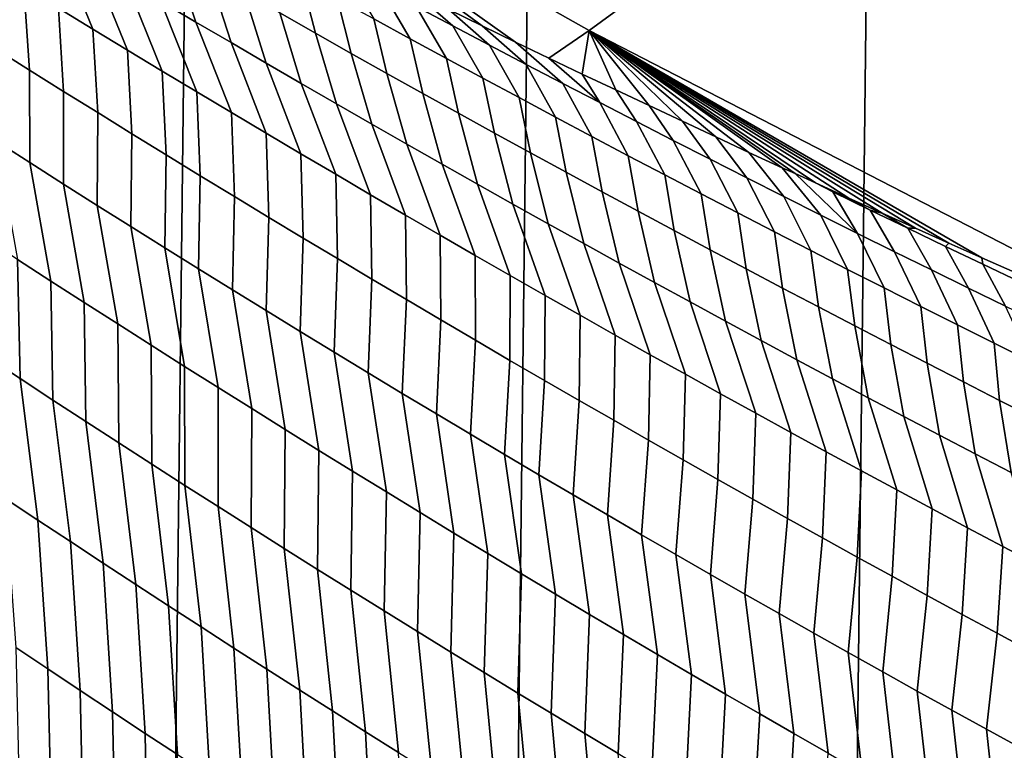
# Model space of a CAD drawing. Header units: metres. Extents: x -240 to 45, y -77 to 27.
# Tile 816 of 1056: x 11.09 to 12.7, y -20.57 to -19.38. Entities that reach past the tile are written whole.
import ezdxf

# ---------------------------------------------------------------- set-up
doc = ezdxf.new("R2010")
doc.units = ezdxf.units.M
doc.layers.add('solid_102011X2', color=7, linetype='CONTINUOUS')

msp = doc.modelspace()

# ---------------------------------------------------------------- linework, layer by layer
at = {"layer": 'solid_102011X2'}
for points in [[(11.298151, 24.343264), (10.729503, -24.592091), (10.155128, -24.828295), (10.729292, 24.592184)], [(11.861567, 24.081562), (11.298356, -24.343168), (10.729503, -24.592091), (11.298151, 24.343264)], [(12.418775, 23.807486), (11.8618, -24.081448), (11.298356, -24.343168), (11.861567, 24.081562)], [(12.968797, 23.521524), (12.419049, -23.807344), (11.8618, -24.081448), (12.418775, 23.807486)], [(13.511796, 23.223614), (12.969113, -23.521353), (12.419049, -23.807344), (12.968797, 23.521524)], [(11.643372, -18.762186, 132.132233), (11.307566, -18.996933, 127.895294), (12.017755, -19.39716, 127.834137), (12.340302, -19.161144, 132.07547)], [(11.95226, -19.44241, 127.010048), (12.017755, -19.39716, 127.834137), (11.307566, -18.996933, 127.895294), (11.8977, -19.416142, 126.982376)], [(11.843128, -19.389713, 126.954506), (11.8977, -19.416142, 126.982376), (11.307566, -18.996933, 127.895294)], [(11.788546, -19.363123, 126.926453), (11.843128, -19.389713, 126.954506), (11.307566, -18.996933, 127.895294)], [(13.477857, -19.363777, 136.254227), (12.773161, -18.994232, 136.308365), (12.340302, -19.161144, 132.07547), (13.051416, -19.533936, 132.017563)], [(12.340302, -19.161144, 132.07547), (12.017755, -19.39716, 127.834137), (12.742252, -19.770567, 127.771744), (13.051416, -19.533936, 132.017563)], [(11.150339, -19.360615, 125.018967), (11.2068, -19.395094, 125.032143), (11.146447, -19.247629, 125.407082), (11.089385, -19.213299, 125.394348)], [(11.2068, -19.395094, 125.032143), (11.263319, -19.429432, 125.045235), (11.203567, -19.281822, 125.419739), (11.146447, -19.247629, 125.407082)], [(11.317975, -19.349785, 125.444847), (11.375263, -19.383556, 125.457291), (11.337535, -19.268539, 125.841133), (11.279397, -19.234884, 125.829086)], [(11.263319, -19.429432, 125.045235), (11.319897, -19.463631, 125.058258), (11.260743, -19.315874, 125.432327), (11.203567, -19.281822, 125.419739)], [(11.375263, -19.383556, 125.457291), (11.432607, -19.417185, 125.469658), (11.395727, -19.302052, 125.853111), (11.337535, -19.268539, 125.841133)], [(11.512273, -19.368647, 125.876854), (11.570625, -19.401728, 125.888618), (11.547643, -19.313179, 126.278122), (11.488527, -19.28035, 126.266762)], [(11.047453, -19.42716, 124.610664), (11.103094, -19.462103, 124.624489), (11.093937, -19.325998, 125.00573), (11.037595, -19.291245, 124.992409)], [(11.666028, -19.378403, 126.300621), (11.725296, -19.410795, 126.31176), (11.675586, -19.326117, 126.69873), (11.615819, -19.294081, 126.687981)], [(11.432607, -19.417185, 125.469658), (11.490005, -19.45067, 125.481956), (11.453974, -19.335421, 125.865021), (11.395727, -19.302052, 125.853111)], [(11.570625, -19.401728, 125.888618), (11.62903, -19.434664, 125.900314), (11.60681, -19.345863, 126.289406), (11.547643, -19.313179, 126.278122)], [(11.795263, -19.389753, 126.720016), (11.733955, -19.336372, 126.898201), (11.679359, -19.309462, 126.869759), (11.7354, -19.358007, 126.709412)], [(11.103094, -19.462103, 124.624489), (11.158796, -19.49691, 124.638237), (11.150339, -19.360615, 125.018967), (11.093937, -19.325998, 125.00573)], [(11.319897, -19.463631, 125.058258), (11.376533, -19.49769, 125.071205), (11.317975, -19.349785, 125.444847), (11.260743, -19.315874, 125.432327)], [(11.725296, -19.410795, 126.31176), (11.784615, -19.443041, 126.32283), (11.7354, -19.358007, 126.709412), (11.675586, -19.326117, 126.69873)], [(11.490005, -19.45067, 125.481956), (11.547459, -19.484015, 125.494186), (11.512273, -19.368647, 125.876854), (11.453974, -19.335421, 125.865021)], [(11.62903, -19.434664, 125.900314), (11.687488, -19.467455, 125.911926), (11.666028, -19.378403, 126.300621), (11.60681, -19.345863, 126.289406)], [(11.855175, -19.421352, 126.73056), (11.788546, -19.363123, 126.926453), (11.733955, -19.336372, 126.898201), (11.795263, -19.389753, 126.720016)], [(11.158796, -19.49691, 124.638237), (11.21456, -19.53158, 124.651917), (11.2068, -19.395094, 125.032143), (11.150339, -19.360615, 125.018967)], [(11.376533, -19.49769, 125.071205), (11.433227, -19.531607, 125.084084), (11.375263, -19.383556, 125.457291), (11.317975, -19.349785, 125.444847)], [(11.784615, -19.443041, 126.32283), (11.843983, -19.47514, 126.333832), (11.795263, -19.389753, 126.720016), (11.7354, -19.358007, 126.709412)], [(11.547459, -19.484015, 125.494186), (11.604967, -19.517216, 125.506332), (11.570625, -19.401728, 125.888618), (11.512273, -19.368647, 125.876854)], [(11.687488, -19.467455, 125.911926), (11.745997, -19.500101, 125.923477), (11.725296, -19.410795, 126.31176), (11.666028, -19.378403, 126.300621)], [(11.915133, -19.452803, 126.741028), (11.843128, -19.389713, 126.954506), (11.788546, -19.363123, 126.926453), (11.855175, -19.421352, 126.73056)], [(11.21456, -19.53158, 124.651917), (11.270384, -19.566111, 124.665512), (11.263319, -19.429432, 125.045235), (11.2068, -19.395094, 125.032143)], [(11.433227, -19.531607, 125.084084), (11.489978, -19.565384, 125.096878), (11.432607, -19.417185, 125.469658), (11.375263, -19.383556, 125.457291)], [(11.843983, -19.47514, 126.333832), (11.9034, -19.50709, 126.344757), (11.855175, -19.421352, 126.73056), (11.795263, -19.389753, 126.720016)], [(11.97514, -19.484108, 126.751427), (11.8977, -19.416142, 126.982376), (11.843128, -19.389713, 126.954506), (11.915133, -19.452803, 126.741028)], [(11.604967, -19.517216, 125.506332), (11.66253, -19.550274, 125.51841), (11.62903, -19.434664, 125.900314), (11.570625, -19.401728, 125.888618)], [(11.745997, -19.500101, 125.923477), (11.804559, -19.532602, 125.934944), (11.784615, -19.443041, 126.32283), (11.725296, -19.410795, 126.31176)], [(11.95226, -19.44241, 127.010048), (12.006805, -19.468515, 127.037537), (12.017755, -19.39716, 127.834137)], [(12.006805, -19.468515, 127.037537), (12.061334, -19.494457, 127.064835), (12.017755, -19.39716, 127.834137)], [(12.714466, -19.793324, 127.377518), (12.742252, -19.770567, 127.771744), (12.017755, -19.39716, 127.834137), (12.660106, -19.769274, 127.352516)], [(12.605729, -19.745066, 127.327332), (12.660106, -19.769274, 127.352516), (12.017755, -19.39716, 127.834137)], [(12.551336, -19.720703, 127.301949), (12.605729, -19.745066, 127.327332), (12.017755, -19.39716, 127.834137)], [(12.496931, -19.696186, 127.276375), (12.551336, -19.720703, 127.301949), (12.017755, -19.39716, 127.834137)], [(12.442516, -19.671515, 127.250603), (12.496931, -19.696186, 127.276375), (12.017755, -19.39716, 127.834137)], [(12.388093, -19.646688, 127.224648), (12.442516, -19.671515, 127.250603), (12.017755, -19.39716, 127.834137)], [(12.3548, -19.631428, 127.208672), (12.388093, -19.646688, 127.224648), (12.017755, -19.39716, 127.834137)], [(12.333664, -19.621712, 127.198486), (12.3548, -19.631428, 127.208672), (12.017755, -19.39716, 127.834137)], [(12.279233, -19.596581, 127.172142), (12.333664, -19.621712, 127.198486), (12.017755, -19.39716, 127.834137)], [(12.224793, -19.571297, 127.145592), (12.279233, -19.596581, 127.172142), (12.017755, -19.39716, 127.834137)], [(12.17033, -19.545849, 127.118866), (12.224793, -19.571297, 127.145592), (12.017755, -19.39716, 127.834137)], [(12.115843, -19.520235, 127.091942), (12.17033, -19.545849, 127.118866), (12.017755, -19.39716, 127.834137)], [(12.061334, -19.494457, 127.064835), (12.115843, -19.520235, 127.091942), (12.017755, -19.39716, 127.834137)], [(11.048669, -19.578295, 124.234077), (11.103642, -19.613415, 124.248444), (11.103094, -19.462103, 124.624489), (11.047453, -19.42716, 124.610664)], [(11.489978, -19.565384, 125.096878), (11.546786, -19.599018, 125.109596), (11.490005, -19.45067, 125.481956), (11.432607, -19.417185, 125.469658)], [(11.9034, -19.50709, 126.344757), (11.962868, -19.538893, 126.355606), (11.915133, -19.452803, 126.741028), (11.855175, -19.421352, 126.73056)], [(12.035192, -19.515265, 126.761757), (11.95226, -19.44241, 127.010048), (11.8977, -19.416142, 126.982376), (11.97514, -19.484108, 126.751427)], [(11.270384, -19.566111, 124.665512), (11.326269, -19.600504, 124.679039), (11.319897, -19.463631, 125.058258), (11.263319, -19.429432, 125.045235)], [(11.66253, -19.550274, 125.51841), (11.720146, -19.583187, 125.530411), (11.687488, -19.467455, 125.911926), (11.62903, -19.434664, 125.900314)], [(11.804559, -19.532602, 125.934944), (11.863172, -19.564955, 125.946335), (11.843983, -19.47514, 126.333832), (11.784615, -19.443041, 126.32283)], [(12.035192, -19.515265, 126.761757), (12.006805, -19.468515, 127.037537), (11.95226, -19.44241, 127.010048)], [(11.546786, -19.599018, 125.109596), (11.603652, -19.632509, 125.122246), (11.547459, -19.484015, 125.494186), (11.490005, -19.45067, 125.481956)], [(11.962868, -19.538893, 126.355606), (12.022385, -19.570547, 126.366386), (11.97514, -19.484108, 126.751427), (11.915133, -19.452803, 126.741028)], [(11.103642, -19.613415, 124.248444), (11.158679, -19.648397, 124.262733), (11.158796, -19.49691, 124.638237), (11.103094, -19.462103, 124.624489)], [(11.326269, -19.600504, 124.679039), (11.382215, -19.634758, 124.69249), (11.376533, -19.49769, 125.071205), (11.319897, -19.463631, 125.058258)], [(11.720146, -19.583187, 125.530411), (11.777817, -19.615957, 125.542336), (11.745997, -19.500101, 125.923477), (11.687488, -19.467455, 125.911926)], [(11.863172, -19.564955, 125.946335), (11.921836, -19.59716, 125.957657), (11.9034, -19.50709, 126.344757), (11.843983, -19.47514, 126.333832)], [(12.035192, -19.515265, 126.761757), (12.095293, -19.546272, 126.772011), (12.061334, -19.494457, 127.064835), (12.006805, -19.468515, 127.037537)], [(11.603652, -19.632509, 125.122246), (11.660574, -19.665859, 125.134811), (11.604967, -19.517216, 125.506332), (11.547459, -19.484015, 125.494186)], [(12.022385, -19.570547, 126.366386), (12.081949, -19.602053, 126.377083), (12.035192, -19.515265, 126.761757), (11.97514, -19.484108, 126.751427)], [(11.158679, -19.648397, 124.262733), (11.21378, -19.683247, 124.276939), (11.21456, -19.53158, 124.651917), (11.158796, -19.49691, 124.638237)], [(11.382215, -19.634758, 124.69249), (11.43822, -19.668873, 124.705856), (11.433227, -19.531607, 125.084084), (11.376533, -19.49769, 125.071205)], [(11.777817, -19.615957, 125.542336), (11.83554, -19.648582, 125.554184), (11.804559, -19.532602, 125.934944), (11.745997, -19.500101, 125.923477)], [(11.921836, -19.59716, 125.957657), (11.980552, -19.629219, 125.968903), (11.962868, -19.538893, 126.355606), (11.9034, -19.50709, 126.344757)], [(12.095293, -19.546272, 126.772011), (12.155439, -19.577131, 126.782188), (12.115843, -19.520235, 127.091942), (12.061334, -19.494457, 127.064835)], [(11.660574, -19.665859, 125.134811), (11.717552, -19.699066, 125.147308), (11.66253, -19.550274, 125.51841), (11.604967, -19.517216, 125.506332)], [(12.081949, -19.602053, 126.377083), (12.141563, -19.63341, 126.387711), (12.095293, -19.546272, 126.772011), (12.035192, -19.515265, 126.761757)], [(12.155439, -19.577131, 126.782188), (12.215632, -19.607841, 126.792297), (12.17033, -19.545849, 127.118866), (12.115843, -19.520235, 127.091942)], [(11.21378, -19.683247, 124.276939), (11.268944, -19.717958, 124.291077), (11.270384, -19.566111, 124.665512), (11.21456, -19.53158, 124.651917)], [(11.43822, -19.668873, 124.705856), (11.494286, -19.702847, 124.719154), (11.489978, -19.565384, 125.096878), (11.433227, -19.531607, 125.084084)], [(11.83554, -19.648582, 125.554184), (11.893316, -19.681061, 125.565956), (11.863172, -19.564955, 125.946335), (11.804559, -19.532602, 125.934944)], [(11.980552, -19.629219, 125.968903), (12.039317, -19.661131, 125.980072), (12.022385, -19.570547, 126.366386), (11.962868, -19.538893, 126.355606)], [(11.717552, -19.699066, 125.147308), (11.774587, -19.732128, 125.159714), (11.720146, -19.583187, 125.530411), (11.66253, -19.550274, 125.51841)], [(12.141563, -19.63341, 126.387711), (12.201225, -19.664614, 126.398262), (12.155439, -19.577131, 126.782188), (12.095293, -19.546272, 126.772011)], [(12.215632, -19.607841, 126.792297), (12.275871, -19.638399, 126.802338), (12.224793, -19.571297, 127.145592), (12.17033, -19.545849, 127.118866)], [(11.268944, -19.717958, 124.291077), (11.324171, -19.752533, 124.30513), (11.326269, -19.600504, 124.679039), (11.270384, -19.566111, 124.665512)], [(11.494286, -19.702847, 124.719154), (11.55041, -19.736681, 124.732368), (11.546786, -19.599018, 125.109596), (11.489978, -19.565384, 125.096878)], [(11.893316, -19.681061, 125.565956), (11.951146, -19.713394, 125.577652), (11.921836, -19.59716, 125.957657), (11.863172, -19.564955, 125.946335)], [(12.039317, -19.661131, 125.980072), (12.098133, -19.692892, 125.991158), (12.081949, -19.602053, 126.377083), (12.022385, -19.570547, 126.366386)], [(12.275871, -19.638399, 126.802338), (12.336157, -19.668808, 126.812294), (12.279233, -19.596581, 127.172142), (12.224793, -19.571297, 127.145592)], [(11.083688, -19.771967, 123.875084), (11.138155, -19.807192, 123.889977), (11.103642, -19.613415, 124.248444), (11.048669, -19.578295, 124.234077)], [(11.774587, -19.732128, 125.159714), (11.831676, -19.765045, 125.17205), (11.777817, -19.615957, 125.542336), (11.720146, -19.583187, 125.530411)], [(12.201225, -19.664614, 126.398262), (12.260935, -19.695667, 126.408737), (12.215632, -19.607841, 126.792297), (12.155439, -19.577131, 126.782188)], [(11.324171, -19.752533, 124.30513), (11.379461, -19.786972, 124.319107), (11.382215, -19.634758, 124.69249), (11.326269, -19.600504, 124.679039)], [(11.55041, -19.736681, 124.732368), (11.606594, -19.770372, 124.745499), (11.603652, -19.632509, 125.122246), (11.546786, -19.599018, 125.109596)], [(11.951146, -19.713394, 125.577652), (12.009027, -19.745581, 125.589272), (11.980552, -19.629219, 125.968903), (11.921836, -19.59716, 125.957657)], [(12.098133, -19.692892, 125.991158), (12.157, -19.724504, 126.002174), (12.141563, -19.63341, 126.387711), (12.081949, -19.602053, 126.377083)], [(12.336157, -19.668808, 126.812294), (12.396487, -19.699064, 126.822182), (12.333664, -19.621712, 127.198486), (12.279233, -19.596581, 127.172142)], [(11.138155, -19.807192, 123.889977), (11.192688, -19.842283, 123.904793), (11.158679, -19.648397, 124.262733), (11.103642, -19.613415, 124.248444)], [(11.831676, -19.765045, 125.17205), (11.888821, -19.797819, 125.184303), (11.83554, -19.648582, 125.554184), (11.777817, -19.615957, 125.542336)], [(12.260935, -19.695667, 126.408737), (12.320692, -19.72657, 126.419136), (12.275871, -19.638399, 126.802338), (12.215632, -19.607841, 126.792297)], [(11.379461, -19.786972, 124.319107), (11.434813, -19.82127, 124.333008), (11.43822, -19.668873, 124.705856), (11.382215, -19.634758, 124.69249)], [(11.606594, -19.770372, 124.745499), (11.662837, -19.803923, 124.75856), (11.660574, -19.665859, 125.134811), (11.603652, -19.632509, 125.122246)], [(12.009027, -19.745581, 125.589272), (12.066961, -19.777622, 125.600807), (12.039317, -19.661131, 125.980072), (11.980552, -19.629219, 125.968903)], [(12.157, -19.724504, 126.002174), (12.215916, -19.755968, 126.013107), (12.201225, -19.664614, 126.398262), (12.141563, -19.63341, 126.387711)], [(12.396487, -19.699064, 126.822182), (12.456862, -19.72917, 126.831993), (12.3548, -19.631428, 127.208672), (12.333664, -19.621712, 127.198486)], [(12.456862, -19.72917, 126.831993), (12.416138, -19.661394, 127.21814), (12.388093, -19.646688, 127.224648), (12.3548, -19.631428, 127.208672)], [(11.192688, -19.842283, 123.904793), (11.247288, -19.877237, 123.919525), (11.21378, -19.683247, 124.276939), (11.158679, -19.648397, 124.262733)], [(11.888821, -19.797819, 125.184303), (11.94602, -19.830446, 125.19648), (11.893316, -19.681061, 125.565956), (11.83554, -19.648582, 125.554184)], [(12.320692, -19.72657, 126.419136), (12.380497, -19.757322, 126.429459), (12.336157, -19.668808, 126.812294), (12.275871, -19.638399, 126.802338)], [(12.416138, -19.661394, 127.21814), (12.442516, -19.671515, 127.250603), (12.388093, -19.646688, 127.224648)], [(11.662837, -19.803923, 124.75856), (11.719138, -19.837332, 124.771538), (11.717552, -19.699066, 125.147308), (11.660574, -19.665859, 125.134811)], [(12.066961, -19.777622, 125.600807), (12.124946, -19.809513, 125.612267), (12.098133, -19.692892, 125.991158), (12.039317, -19.661131, 125.980072)], [(12.215916, -19.755968, 126.013107), (12.27488, -19.787281, 126.023964), (12.260935, -19.695667, 126.408737), (12.201225, -19.664614, 126.398262)], [(12.380497, -19.757322, 126.429459), (12.440349, -19.78792, 126.439705), (12.396487, -19.699064, 126.822182), (12.336157, -19.668808, 126.812294)], [(12.416138, -19.661394, 127.21814), (12.477478, -19.691179, 127.227608), (12.442516, -19.671515, 127.250603)], [(12.456862, -19.72917, 126.831993), (12.517283, -19.759123, 126.841728), (12.477478, -19.691179, 127.227608), (12.416138, -19.661394, 127.21814)], [(11.247288, -19.877237, 123.919525), (11.301954, -19.912058, 123.934181), (11.268944, -19.717958, 124.291077), (11.21378, -19.683247, 124.276939)], [(11.434813, -19.82127, 124.333008), (11.490229, -19.855431, 124.346825), (11.494286, -19.702847, 124.719154), (11.43822, -19.668873, 124.705856)], [(11.94602, -19.830446, 125.19648), (12.003274, -19.862928, 125.208572), (11.951146, -19.713394, 125.577652), (11.893316, -19.681061, 125.565956)], [(12.477478, -19.691179, 127.227608), (12.496931, -19.696186, 127.276375), (12.442516, -19.671515, 127.250603)], [(11.719138, -19.837332, 124.771538), (11.775496, -19.870598, 124.784431), (11.774587, -19.732128, 125.159714), (11.717552, -19.699066, 125.147308)], [(12.124946, -19.809513, 125.612267), (12.182982, -19.841259, 125.62365), (12.157, -19.724504, 126.002174), (12.098133, -19.692892, 125.991158)], [(12.27488, -19.787281, 126.023964), (12.333895, -19.818441, 126.034744), (12.320692, -19.72657, 126.419136), (12.260935, -19.695667, 126.408737)], [(12.440349, -19.78792, 126.439705), (12.500247, -19.818365, 126.449867), (12.456862, -19.72917, 126.831993), (12.396487, -19.699064, 126.822182)], [(12.477478, -19.691179, 127.227608), (12.538861, -19.72081, 127.237), (12.496931, -19.696186, 127.276375)], [(12.517283, -19.759123, 126.841728), (12.577747, -19.788921, 126.851395), (12.538861, -19.72081, 127.237), (12.477478, -19.691179, 127.227608)], [(12.538861, -19.72081, 127.237), (12.551336, -19.720703, 127.301949), (12.496931, -19.696186, 127.276375)], [(11.490229, -19.855431, 124.346825), (11.545705, -19.889452, 124.360558), (11.55041, -19.736681, 124.732368), (11.494286, -19.702847, 124.719154)], [(12.003274, -19.862928, 125.208572), (12.060582, -19.895266, 125.220589), (12.009027, -19.745581, 125.589272), (11.951146, -19.713394, 125.577652)], [(11.301954, -19.912058, 123.934181), (11.356685, -19.946743, 123.948753), (11.324171, -19.752533, 124.30513), (11.268944, -19.717958, 124.291077)], [(11.775496, -19.870598, 124.784431), (11.831913, -19.903721, 124.797249), (11.831676, -19.765045, 125.17205), (11.774587, -19.732128, 125.159714)], [(12.182982, -19.841259, 125.62365), (12.24107, -19.872854, 125.634949), (12.215916, -19.755968, 126.013107), (12.157, -19.724504, 126.002174)], [(12.333895, -19.818441, 126.034744), (12.392958, -19.849453, 126.045441), (12.380497, -19.757322, 126.429459), (12.320692, -19.72657, 126.419136)], [(12.500247, -19.818365, 126.449867), (12.560191, -19.848656, 126.459961), (12.517283, -19.759123, 126.841728), (12.456862, -19.72917, 126.831993)], [(12.538861, -19.72081, 127.237), (12.600288, -19.750286, 127.246323), (12.605729, -19.745066, 127.327332), (12.551336, -19.720703, 127.301949)], [(12.577747, -19.788921, 126.851395), (12.638256, -19.818567, 126.860977), (12.600288, -19.750286, 127.246323), (12.538861, -19.72081, 127.237)], [(11.03394, -19.930964, 123.501953), (11.087636, -19.96633, 123.517456), (11.083688, -19.771967, 123.875084), (11.029287, -19.736609, 123.860107)], [(11.545705, -19.889452, 124.360558), (11.601242, -19.923334, 124.374214), (11.606594, -19.770372, 124.745499), (11.55041, -19.736681, 124.732368)], [(12.060582, -19.895266, 125.220589), (12.117944, -19.927454, 125.232521), (12.066961, -19.777622, 125.600807), (12.009027, -19.745581, 125.589272)], [(12.600288, -19.750286, 127.246323), (12.661757, -19.77961, 127.255569), (12.660106, -19.769274, 127.352516), (12.605729, -19.745066, 127.327332)], [(11.356685, -19.946743, 123.948753), (11.411482, -19.981291, 123.963242), (11.379461, -19.786972, 124.319107), (11.324171, -19.752533, 124.30513)], [(11.831913, -19.903721, 124.797249), (11.888387, -19.936699, 124.809982), (11.888821, -19.797819, 125.184303), (11.831676, -19.765045, 125.17205)], [(12.24107, -19.872854, 125.634949), (12.299209, -19.904301, 125.646164), (12.27488, -19.787281, 126.023964), (12.215916, -19.755968, 126.013107)], [(12.392958, -19.849453, 126.045441), (12.452068, -19.88031, 126.056061), (12.440349, -19.78792, 126.439705), (12.380497, -19.757322, 126.429459)], [(12.560191, -19.848656, 126.459961), (12.620181, -19.878792, 126.469971), (12.577747, -19.788921, 126.851395), (12.517283, -19.759123, 126.841728)], [(12.638256, -19.818567, 126.860977), (12.698808, -19.848059, 126.870483), (12.661757, -19.77961, 127.255569), (12.600288, -19.750286, 127.246323)], [(11.087636, -19.96633, 123.517456), (11.141399, -20.001566, 123.532875), (11.138155, -19.807192, 123.889977), (11.083688, -19.771967, 123.875084)], [(11.601242, -19.923334, 124.374214), (11.656841, -19.957075, 124.387794), (11.662837, -19.803923, 124.75856), (11.606594, -19.770372, 124.745499)], [(12.117944, -19.927454, 125.232521), (12.17536, -19.959496, 125.244377), (12.124946, -19.809513, 125.612267), (12.066961, -19.777622, 125.600807)], [(12.661757, -19.77961, 127.255569), (12.723269, -19.808775, 127.264732), (12.714466, -19.793324, 127.377518), (12.660106, -19.769274, 127.352516)], [(12.698808, -19.848059, 126.870483), (12.759401, -19.877398, 126.879913), (12.723269, -19.808775, 127.264732), (12.661757, -19.77961, 127.255569)], [(11.411482, -19.981291, 123.963242), (11.466343, -20.015701, 123.977646), (11.434813, -19.82127, 124.333008), (11.379461, -19.786972, 124.319107)], [(12.299209, -19.904301, 125.646164), (12.357397, -19.935598, 125.657303), (12.333895, -19.818441, 126.034744), (12.27488, -19.787281, 126.023964)], [(12.452068, -19.88031, 126.056061), (12.511228, -19.911016, 126.066597), (12.500247, -19.818365, 126.449867), (12.440349, -19.78792, 126.439705)], [(12.620181, -19.878792, 126.469971), (12.680217, -19.908773, 126.479897), (12.638256, -19.818567, 126.860977), (12.577747, -19.788921, 126.851395)], [(11.141399, -20.001566, 123.532875), (11.195232, -20.036669, 123.548218), (11.192688, -19.842283, 123.904793), (11.138155, -19.807192, 123.889977)], [(11.656841, -19.957075, 124.387794), (11.712501, -19.990675, 124.401283), (11.719138, -19.837332, 124.771538), (11.662837, -19.803923, 124.75856)], [(11.888387, -19.936699, 124.809982), (11.944918, -19.969536, 124.822632), (11.94602, -19.830446, 125.19648), (11.888821, -19.797819, 125.184303)], [(12.17536, -19.959496, 125.244377), (12.232828, -19.99139, 125.256142), (12.182982, -19.841259, 125.62365), (12.124946, -19.809513, 125.612267)], [(11.466343, -20.015701, 123.977646), (11.521269, -20.049973, 123.991974), (11.490229, -19.855431, 124.346825), (11.434813, -19.82127, 124.333008)], [(12.357397, -19.935598, 125.657303), (12.415635, -19.966745, 125.668365), (12.392958, -19.849453, 126.045441), (12.333895, -19.818441, 126.034744)], [(12.511228, -19.911016, 126.066597), (12.570435, -19.941568, 126.077057), (12.560191, -19.848656, 126.459961), (12.500247, -19.818365, 126.449867)], [(12.680217, -19.908773, 126.479897), (12.740297, -19.938601, 126.489746), (12.698808, -19.848059, 126.870483), (12.638256, -19.818567, 126.860977)], [(11.195232, -20.036669, 123.548218), (11.249134, -20.071638, 123.563477), (11.247288, -19.877237, 123.919525), (11.192688, -19.842283, 123.904793)], [(11.712501, -19.990675, 124.401283), (11.768221, -20.024134, 124.414696), (11.775496, -19.870598, 124.784431), (11.719138, -19.837332, 124.771538)], [(11.944918, -19.969536, 124.822632), (12.001505, -20.002226, 124.835205), (12.003274, -19.862928, 125.208572), (11.94602, -19.830446, 125.19648)], [(12.232828, -19.99139, 125.256142), (12.290349, -20.023136, 125.26783), (12.24107, -19.872854, 125.634949), (12.182982, -19.841259, 125.62365)], [(11.521269, -20.049973, 123.991974), (11.576259, -20.084106, 124.006218), (11.545705, -19.889452, 124.360558), (11.490229, -19.855431, 124.346825)], [(12.415635, -19.966745, 125.668365), (12.473924, -19.997742, 125.679337), (12.452068, -19.88031, 126.056061), (12.392958, -19.849453, 126.045441)], [(12.570435, -19.941568, 126.077057), (12.629689, -19.971966, 126.087433), (12.620181, -19.878792, 126.469971), (12.560191, -19.848656, 126.459961)], [(11.249134, -20.071638, 123.563477), (11.303103, -20.106476, 123.578651), (11.301954, -19.912058, 123.934181), (11.247288, -19.877237, 123.919525)], [(11.768221, -20.024134, 124.414696), (11.824001, -20.057451, 124.428024), (11.831913, -19.903721, 124.797249), (11.775496, -19.870598, 124.784431)], [(12.001505, -20.002226, 124.835205), (12.058148, -20.034771, 124.847687), (12.060582, -19.895266, 125.220589), (12.003274, -19.862928, 125.208572)], [(12.290349, -20.023136, 125.26783), (12.347922, -20.054731, 125.279434), (12.299209, -19.904301, 125.646164), (12.24107, -19.872854, 125.634949)], [(11.576259, -20.084106, 124.006218), (11.631313, -20.118101, 124.02037), (11.601242, -19.923334, 124.374214), (11.545705, -19.889452, 124.360558)], [(12.473924, -19.997742, 125.679337), (12.532262, -20.028585, 125.690231), (12.511228, -19.911016, 126.066597), (12.452068, -19.88031, 126.056061)], [(12.629689, -19.971966, 126.087433), (12.688991, -20.002209, 126.097733), (12.680217, -19.908773, 126.479897), (12.620181, -19.878792, 126.469971)], [(11.824001, -20.057451, 124.428024), (11.879841, -20.090626, 124.441261), (11.888387, -19.936699, 124.809982), (11.831913, -19.903721, 124.797249)], [(12.058148, -20.034771, 124.847687), (12.114848, -20.067171, 124.860092), (12.117944, -19.927454, 125.232521), (12.060582, -19.895266, 125.220589)], [(12.347922, -20.054731, 125.279434), (12.405547, -20.08618, 125.290955), (12.357397, -19.935598, 125.657303), (12.299209, -19.904301, 125.646164)], [(12.688991, -20.002209, 126.097733), (12.748338, -20.032299, 126.107948), (12.740297, -19.938601, 126.489746), (12.680217, -19.908773, 126.479897)], [(11.303103, -20.106476, 123.578651), (11.357141, -20.14118, 123.593735), (11.356685, -19.946743, 123.948753), (11.301954, -19.912058, 123.934181)], [(11.631313, -20.118101, 124.02037), (11.686431, -20.151957, 124.034447), (11.656841, -19.957075, 124.387794), (11.601242, -19.923334, 124.374214)], [(12.532262, -20.028585, 125.690231), (12.590648, -20.059278, 125.701042), (12.570435, -19.941568, 126.077057), (12.511228, -19.911016, 126.066597)], [(11.063528, -20.162455, 123.161987), (11.116723, -20.197809, 123.178017), (11.087636, -19.96633, 123.517456), (11.03394, -19.930964, 123.501953)], [(11.879841, -20.090626, 124.441261), (11.93574, -20.123659, 124.454422), (11.944918, -19.969536, 124.822632), (11.888387, -19.936699, 124.809982)], [(12.114848, -20.067171, 124.860092), (12.171603, -20.099424, 124.872414), (12.17536, -19.959496, 125.244377), (12.117944, -19.927454, 125.232521)], [(12.405547, -20.08618, 125.290955), (12.463224, -20.117476, 125.302383), (12.415635, -19.966745, 125.668365), (12.357397, -19.935598, 125.657303)], [(12.590648, -20.059278, 125.701042), (12.649083, -20.089819, 125.711777), (12.629689, -19.971966, 126.087433), (12.570435, -19.941568, 126.077057)], [(11.357141, -20.14118, 123.593735), (11.411244, -20.175751, 123.608742), (11.411482, -19.981291, 123.963242), (11.356685, -19.946743, 123.948753)], [(11.686431, -20.151957, 124.034447), (11.741611, -20.185671, 124.048439), (11.712501, -19.990675, 124.401283), (11.656841, -19.957075, 124.387794)], [(11.116723, -20.197809, 123.178017), (11.16999, -20.233034, 123.19397), (11.141399, -20.001566, 123.532875), (11.087636, -19.96633, 123.517456)], [(11.93574, -20.123659, 124.454422), (11.991697, -20.156548, 124.467499), (12.001505, -20.002226, 124.835205), (11.944918, -19.969536, 124.822632)], [(12.171603, -20.099424, 124.872414), (12.228413, -20.131531, 124.884651), (12.232828, -19.99139, 125.256142), (12.17536, -19.959496, 125.244377)], [(12.463224, -20.117476, 125.302383), (12.520953, -20.148621, 125.313736), (12.473924, -19.997742, 125.679337), (12.415635, -19.966745, 125.668365)], [(12.649083, -20.089819, 125.711777), (12.707567, -20.120205, 125.72242), (12.688991, -20.002209, 126.097733), (12.629689, -19.971966, 126.087433)], [(11.411244, -20.175751, 123.608742), (11.465416, -20.210184, 123.623665), (11.466343, -20.015701, 123.977646), (11.411482, -19.981291, 123.963242)], [(11.741611, -20.185671, 124.048439), (11.796855, -20.219246, 124.06234), (11.768221, -20.024134, 124.414696), (11.712501, -19.990675, 124.401283)], [(11.16999, -20.233034, 123.19397), (11.223327, -20.268127, 123.209839), (11.195232, -20.036669, 123.548218), (11.141399, -20.001566, 123.532875)], [(11.991697, -20.156548, 124.467499), (12.047713, -20.189293, 124.480484), (12.058148, -20.034771, 124.847687), (12.001505, -20.002226, 124.835205)], [(12.228413, -20.131531, 124.884651), (12.285277, -20.16349, 124.896797), (12.290349, -20.023136, 125.26783), (12.232828, -19.99139, 125.256142)], [(12.520953, -20.148621, 125.313736), (12.578732, -20.179615, 125.325005), (12.532262, -20.028585, 125.690231), (12.473924, -19.997742, 125.679337)], [(12.707567, -20.120205, 125.72242), (12.766098, -20.150438, 125.732979), (12.748338, -20.032299, 126.107948), (12.688991, -20.002209, 126.097733)], [(11.465416, -20.210184, 123.623665), (11.519654, -20.244484, 123.638504), (11.521269, -20.049973, 123.991974), (11.466343, -20.015701, 123.977646)], [(11.223327, -20.268127, 123.209839), (11.276735, -20.303091, 123.225616), (11.249134, -20.071638, 123.563477), (11.195232, -20.036669, 123.548218)], [(11.796855, -20.219246, 124.06234), (11.85216, -20.252678, 124.076157), (11.824001, -20.057451, 124.428024), (11.768221, -20.024134, 124.414696)], [(12.047713, -20.189293, 124.480484), (12.103787, -20.221893, 124.493393), (12.114848, -20.067171, 124.860092), (12.058148, -20.034771, 124.847687)], [(12.285277, -20.16349, 124.896797), (12.342196, -20.195301, 124.908859), (12.347922, -20.054731, 125.279434), (12.290349, -20.023136, 125.26783)], [(12.578732, -20.179615, 125.325005), (12.636562, -20.210459, 125.336182), (12.590648, -20.059278, 125.701042), (12.532262, -20.028585, 125.690231)], [(11.519654, -20.244484, 123.638504), (11.573959, -20.278646, 123.653259), (11.576259, -20.084106, 124.006218), (11.521269, -20.049973, 123.991974)], [(12.342196, -20.195301, 124.908859), (12.39917, -20.226965, 124.920845), (12.405547, -20.08618, 125.290955), (12.347922, -20.054731, 125.279434)], [(11.85216, -20.252678, 124.076157), (11.907528, -20.285971, 124.08989), (11.879841, -20.090626, 124.441261), (11.824001, -20.057451, 124.428024)], [(12.103787, -20.221893, 124.493393), (12.159919, -20.254349, 124.50621), (12.171603, -20.099424, 124.872414), (12.114848, -20.067171, 124.860092)], [(12.636562, -20.210459, 125.336182), (12.694443, -20.241148, 125.347275), (12.649083, -20.089819, 125.711777), (12.590648, -20.059278, 125.701042)], [(11.276735, -20.303091, 123.225616), (11.330215, -20.337923, 123.24131), (11.303103, -20.106476, 123.578651), (11.249134, -20.071638, 123.563477)], [(11.573959, -20.278646, 123.653259), (11.628331, -20.312672, 123.667923), (11.631313, -20.118101, 124.02037), (11.576259, -20.084106, 124.006218)], [(12.39917, -20.226965, 124.920845), (12.456196, -20.258478, 124.932732), (12.463224, -20.117476, 125.302383), (12.405547, -20.08618, 125.290955)], [(11.907528, -20.285971, 124.08989), (11.962957, -20.31912, 124.103531), (11.93574, -20.123659, 124.454422), (11.879841, -20.090626, 124.441261)], [(12.159919, -20.254349, 124.50621), (12.216108, -20.286659, 124.518936), (12.228413, -20.131531, 124.884651), (12.171603, -20.099424, 124.872414)], [(12.694443, -20.241148, 125.347275), (12.752373, -20.271685, 125.358284), (12.707567, -20.120205, 125.72242), (12.649083, -20.089819, 125.711777)], [(11.330215, -20.337923, 123.24131), (11.383763, -20.372623, 123.25692), (11.357141, -20.14118, 123.593735), (11.303103, -20.106476, 123.578651)], [(11.628331, -20.312672, 123.667923), (11.682768, -20.34656, 123.682503), (11.686431, -20.151957, 124.034447), (11.631313, -20.118101, 124.02037)], [(12.456196, -20.258478, 124.932732), (12.513276, -20.289843, 124.944542), (12.520953, -20.148621, 125.313736), (12.463224, -20.117476, 125.302383)], [(11.962957, -20.31912, 124.103531), (12.018448, -20.352127, 124.117088), (11.991697, -20.156548, 124.467499), (11.93574, -20.123659, 124.454422)], [(12.216108, -20.286659, 124.518936), (12.272354, -20.318825, 124.531586), (12.285277, -20.16349, 124.896797), (12.228413, -20.131531, 124.884651)], [(11.383763, -20.372623, 123.25692), (11.437382, -20.40719, 123.272446), (11.411244, -20.175751, 123.608742), (11.357141, -20.14118, 123.593735)], [(12.513276, -20.289843, 124.944542), (12.570409, -20.321056, 124.956261), (12.578732, -20.179615, 125.325005), (12.520953, -20.148621, 125.313736)], [(11.08056, -20.406076, 122.830475), (11.133307, -20.441422, 122.847076), (11.116723, -20.197809, 123.178017), (11.063528, -20.162455, 123.161987)], [(11.682768, -20.34656, 123.682503), (11.737269, -20.38031, 123.696999), (11.741611, -20.185671, 124.048439), (11.686431, -20.151957, 124.034447)], [(12.018448, -20.352127, 124.117088), (12.073998, -20.384993, 124.130554), (12.047713, -20.189293, 124.480484), (11.991697, -20.156548, 124.467499)], [(12.272354, -20.318825, 124.531586), (12.328657, -20.350842, 124.544136), (12.342196, -20.195301, 124.908859), (12.285277, -20.16349, 124.896797)], [(11.437382, -20.40719, 123.272446), (11.491071, -20.441624, 123.28788), (11.465416, -20.210184, 123.623665), (11.411244, -20.175751, 123.608742)], [(12.570409, -20.321056, 124.956261), (12.627594, -20.352119, 124.967888), (12.636562, -20.210459, 125.336182), (12.578732, -20.179615, 125.325005)], [(11.133307, -20.441422, 122.847076), (11.186129, -20.476641, 122.863586), (11.16999, -20.233034, 123.19397), (11.116723, -20.197809, 123.178017)], [(11.737269, -20.38031, 123.696999), (11.791837, -20.413921, 123.711403), (11.796855, -20.219246, 124.06234), (11.741611, -20.185671, 124.048439)], [(12.073998, -20.384993, 124.130554), (12.12961, -20.417711, 124.143936), (12.103787, -20.221893, 124.493393), (12.047713, -20.189293, 124.480484)], [(12.328657, -20.350842, 124.544136), (12.385015, -20.382713, 124.556602), (12.39917, -20.226965, 124.920845), (12.342196, -20.195301, 124.908859)], [(11.491071, -20.441624, 123.28788), (11.544828, -20.475922, 123.30323), (11.519654, -20.244484, 123.638504), (11.465416, -20.210184, 123.623665)], [(12.627594, -20.352119, 124.967888), (12.684832, -20.383032, 124.979431), (12.694443, -20.241148, 125.347275), (12.636562, -20.210459, 125.336182)], [(11.791837, -20.413921, 123.711403), (11.846468, -20.447395, 123.725723), (11.85216, -20.252678, 124.076157), (11.796855, -20.219246, 124.06234)], [(12.12961, -20.417711, 124.143936), (12.185282, -20.450289, 124.157227), (12.159919, -20.254349, 124.50621), (12.103787, -20.221893, 124.493393)], [(12.385015, -20.382713, 124.556602), (12.44143, -20.414436, 124.568985), (12.456196, -20.258478, 124.932732), (12.39917, -20.226965, 124.920845)], [(11.186129, -20.476641, 122.863586), (11.239024, -20.51173, 122.880005), (11.223327, -20.268127, 123.209839), (11.16999, -20.233034, 123.19397)], [(11.544828, -20.475922, 123.30323), (11.598655, -20.510086, 123.318489), (11.573959, -20.278646, 123.653259), (11.519654, -20.244484, 123.638504)], [(12.684832, -20.383032, 124.979431), (12.742121, -20.413792, 124.990883), (12.752373, -20.271685, 125.358284), (12.694443, -20.241148, 125.347275)], [(11.846468, -20.447395, 123.725723), (11.901164, -20.48073, 123.739952), (11.907528, -20.285971, 124.08989), (11.85216, -20.252678, 124.076157)], [(12.185282, -20.450289, 124.157227), (12.241014, -20.482719, 124.170425), (12.216108, -20.286659, 124.518936), (12.159919, -20.254349, 124.50621)], [(12.44143, -20.414436, 124.568985), (12.497901, -20.446011, 124.581276), (12.513276, -20.289843, 124.944542), (12.456196, -20.258478, 124.932732)], [(11.239024, -20.51173, 122.880005), (11.291993, -20.546688, 122.896339), (11.276735, -20.303091, 123.225616), (11.223327, -20.268127, 123.209839)], [(11.598655, -20.510086, 123.318489), (11.65255, -20.544115, 123.333664), (11.628331, -20.312672, 123.667923), (11.573959, -20.278646, 123.653259)], [(11.901164, -20.48073, 123.739952), (11.955924, -20.513924, 123.754089), (11.962957, -20.31912, 124.103531), (11.907528, -20.285971, 124.08989)], [(12.241014, -20.482719, 124.170425), (12.296803, -20.515005, 124.183533), (12.272354, -20.318825, 124.531586), (12.216108, -20.286659, 124.518936)], [(12.497901, -20.446011, 124.581276), (12.554426, -20.477436, 124.593475), (12.570409, -20.321056, 124.956261), (12.513276, -20.289843, 124.944542)], [(11.291993, -20.546688, 122.896339), (11.345035, -20.581518, 122.91259), (11.330215, -20.337923, 123.24131), (11.276735, -20.303091, 123.225616)], [(11.65255, -20.544115, 123.333664), (11.706513, -20.578009, 123.348747), (11.682768, -20.34656, 123.682503), (11.628331, -20.312672, 123.667923)], [(11.955924, -20.513924, 123.754089), (12.010747, -20.546978, 123.768143), (12.018448, -20.352127, 124.117088), (11.962957, -20.31912, 124.103531)], [(12.296803, -20.515005, 124.183533), (12.352653, -20.547146, 124.196556), (12.328657, -20.350842, 124.544136), (12.272354, -20.318825, 124.531586)], [(12.554426, -20.477436, 124.593475), (12.611006, -20.508713, 124.605583), (12.627594, -20.352119, 124.967888), (12.570409, -20.321056, 124.956261)], [(11.345035, -20.581518, 122.91259), (11.398149, -20.616219, 122.928749), (11.383763, -20.372623, 123.25692), (11.330215, -20.337923, 123.24131)], [(11.706513, -20.578009, 123.348747), (11.760545, -20.611765, 123.363739), (11.737269, -20.38031, 123.696999), (11.682768, -20.34656, 123.682503)], [(12.010747, -20.546978, 123.768143), (12.065632, -20.579891, 123.782104), (12.073998, -20.384993, 124.130554), (12.018448, -20.352127, 124.117088)], [(12.352653, -20.547146, 124.196556), (12.40856, -20.57914, 124.209488), (12.385015, -20.382713, 124.556602), (12.328657, -20.350842, 124.544136)], [(12.611006, -20.508713, 124.605583), (12.66764, -20.539839, 124.617607), (12.684832, -20.383032, 124.979431), (12.627594, -20.352119, 124.967888)], [(11.398149, -20.616219, 122.928749), (11.451337, -20.650785, 122.944817), (11.437382, -20.40719, 123.272446), (11.383763, -20.372623, 123.25692)], [(11.760545, -20.611765, 123.363739), (11.814643, -20.645384, 123.378647), (11.791837, -20.413921, 123.711403), (11.737269, -20.38031, 123.696999)], [(12.065632, -20.579891, 123.782104), (12.120581, -20.612661, 123.795967), (12.12961, -20.417711, 124.143936), (12.073998, -20.384993, 124.130554)], [(12.40856, -20.57914, 124.209488), (12.464525, -20.610987, 124.222321), (12.44143, -20.414436, 124.568985), (12.385015, -20.382713, 124.556602)], [(12.66764, -20.539839, 124.617607), (12.724327, -20.570814, 124.629532), (12.742121, -20.413792, 124.990883), (12.684832, -20.383032, 124.979431)], [(11.086806, -20.662464, 122.508644), (11.139151, -20.697792, 122.525826), (11.133307, -20.441422, 122.847076), (11.08056, -20.406076, 122.830475)], [(11.451337, -20.650785, 122.944817), (11.504597, -20.685221, 122.960793), (11.491071, -20.441624, 123.28788), (11.437382, -20.40719, 123.272446)], [(11.814643, -20.645384, 123.378647), (11.868808, -20.678867, 123.393456), (11.846468, -20.447395, 123.725723), (11.791837, -20.413921, 123.711403)], [(12.120581, -20.612661, 123.795967), (12.175591, -20.645292, 123.809746), (12.185282, -20.450289, 124.157227), (12.12961, -20.417711, 124.143936)], [(12.464525, -20.610987, 124.222321), (12.520549, -20.642685, 124.235069), (12.497901, -20.446011, 124.581276), (12.44143, -20.414436, 124.568985)], [(11.139151, -20.697792, 122.525826), (11.191572, -20.732994, 122.542915), (11.186129, -20.476641, 122.863586), (11.133307, -20.441422, 122.847076)], [(11.504597, -20.685221, 122.960793), (11.557928, -20.719524, 122.976685), (11.544828, -20.475922, 123.30323), (11.491071, -20.441624, 123.28788)], [(11.868808, -20.678867, 123.393456), (11.923039, -20.712212, 123.408173), (11.901164, -20.48073, 123.739952), (11.846468, -20.447395, 123.725723)], [(12.175591, -20.645292, 123.809746), (12.230663, -20.677778, 123.823433), (12.241014, -20.482719, 124.170425), (12.185282, -20.450289, 124.157227)], [(12.520549, -20.642685, 124.235069), (12.576629, -20.674236, 124.247719), (12.554426, -20.477436, 124.593475), (12.497901, -20.446011, 124.581276)], [(11.191572, -20.732994, 122.542915), (11.244071, -20.76807, 122.559914), (11.239024, -20.51173, 122.880005), (11.186129, -20.476641, 122.863586)], [(11.557928, -20.719524, 122.976685), (11.611331, -20.753695, 122.992477), (11.598655, -20.510086, 123.318489), (11.544828, -20.475922, 123.30323)], [(11.923039, -20.712212, 123.408173), (11.977338, -20.745417, 123.422806), (11.955924, -20.513924, 123.754089), (11.901164, -20.48073, 123.739952)], [(12.230663, -20.677778, 123.823433), (12.285797, -20.710121, 123.837029), (12.296803, -20.515005, 124.183533), (12.241014, -20.482719, 124.170425)], [(12.576629, -20.674236, 124.247719), (12.632766, -20.705637, 124.260277), (12.611006, -20.508713, 124.605583), (12.554426, -20.477436, 124.593475)], [(11.244071, -20.76807, 122.559914), (11.296645, -20.803017, 122.576828), (11.291993, -20.546688, 122.896339), (11.239024, -20.51173, 122.880005)], [(11.611331, -20.753695, 122.992477), (11.664805, -20.787731, 123.008186), (11.65255, -20.544115, 123.333664), (11.598655, -20.510086, 123.318489)], [(11.977338, -20.745417, 123.422806), (12.031701, -20.778484, 123.43734), (12.010747, -20.546978, 123.768143), (11.955924, -20.513924, 123.754089)], [(12.285797, -20.710121, 123.837029), (12.340991, -20.742323, 123.850533), (12.352653, -20.547146, 124.196556), (12.296803, -20.515005, 124.183533)], [(12.632766, -20.705637, 124.260277), (12.688959, -20.736889, 124.272743), (12.66764, -20.539839, 124.617607), (12.611006, -20.508713, 124.605583)], [(11.296645, -20.803017, 122.576828), (11.349296, -20.837837, 122.593651), (11.345035, -20.581518, 122.91259), (11.291993, -20.546688, 122.896339)], [(11.664805, -20.787731, 123.008186), (11.718349, -20.821632, 123.023804), (11.706513, -20.578009, 123.348747), (11.65255, -20.544115, 123.333664)], [(12.031701, -20.778484, 123.43734), (12.086129, -20.811411, 123.45179), (12.065632, -20.579891, 123.782104), (12.010747, -20.546978, 123.768143)], [(12.340991, -20.742323, 123.850533), (12.396246, -20.774378, 123.863945), (12.40856, -20.57914, 124.209488), (12.352653, -20.547146, 124.196556)], [(12.688959, -20.736889, 124.272743), (12.745209, -20.767992, 124.285118), (12.724327, -20.570814, 124.629532), (12.66764, -20.539839, 124.617607)]]:
    msp.add_3dface(points, dxfattribs=at)

doc.saveas('drawing.dxf')
